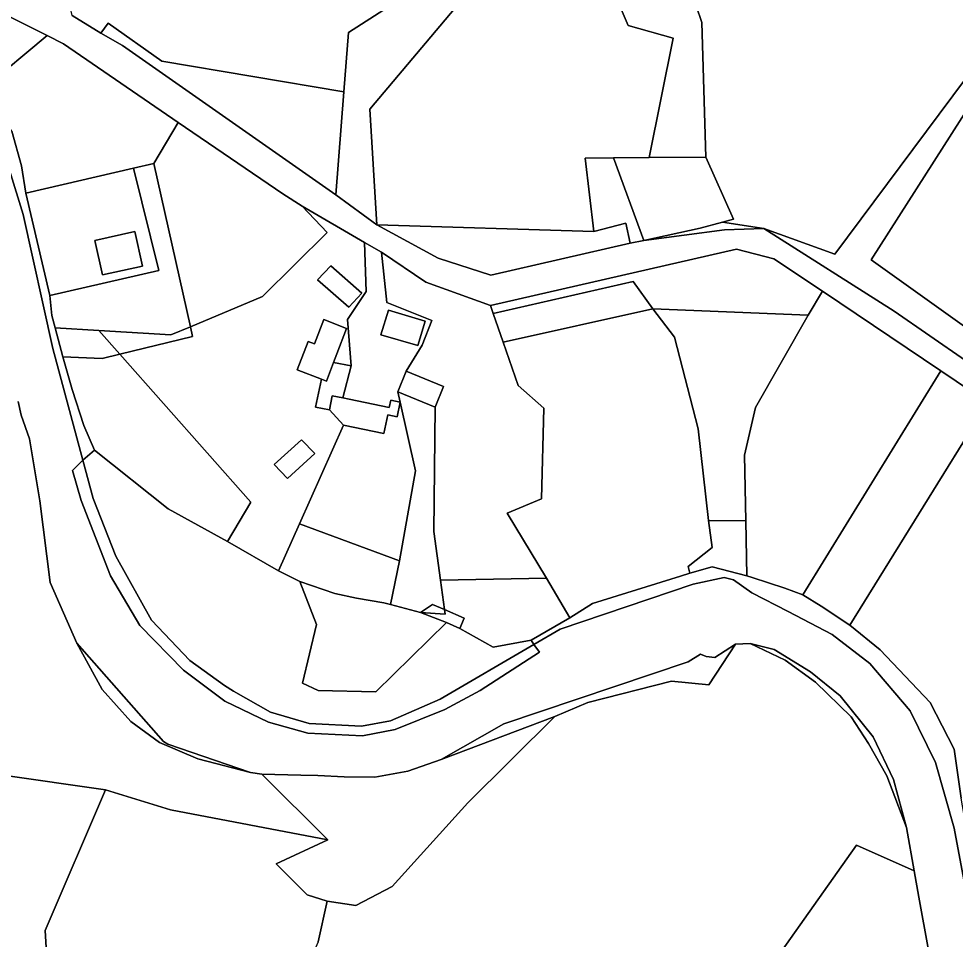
# Model space of a CAD drawing. Extents: x -477304 to -465429, y -1159113 to -1149210.
# Drawn here: x -476918.6 to -476652.8, y -1150968.8 to -1150707.5 of the extents above; entities that cross this region are included whole.
import ezdxf

# ---------------------------------------------------------------- set-up
doc = ezdxf.new("R2010")
doc.units = 0
for name, color, linetype in [('orna_s', 7, 'Continuous'), ('ostatni_s', 7, 'Continuous'), ('PUPFL_s', 7, 'Continuous'), ('trav_porost_s', 7, 'Continuous'), ('zahrada_s', 7, 'Continuous')]:
    doc.layers.add(name, color=color, linetype=linetype)

msp = doc.modelspace()

# ---------------------------------------------------------------- linework, layer by layer
at = {"layer": 'orna_s'}
for points in [[(-476935.25, -1150699.92), (-476910.54, -1150712.32), (-476928.54, -1150727.23), (-476937.33, -1150719.07), (-476941.96, -1150716), (-476940.93, -1150706.9)], [(-476905.87, -1150714.66), (-476873.3, -1150736.95), (-476880.27, -1150748.58), (-476885.99, -1150749.93), (-476916.59, -1150756.98), (-476917.82, -1150749.26), (-476920.59, -1150739.4), (-476928.54, -1150727.23), (-476910.54, -1150712.32)], [(-476838.16, -1150760.67), (-476831.07, -1150768.17), (-476849.42, -1150786.35), (-476869.86, -1150794.93), (-476880.27, -1150748.58), (-476873.3, -1150736.95), (-476843.65, -1150757.23)], [(-476878.85, -1150778.92), (-476885.99, -1150749.93), (-476880.27, -1150748.58), (-476869.86, -1150794.93), (-476875.41, -1150797.26), (-476895.86, -1150796.03), (-476908.24, -1150795.28), (-476909.2, -1150791.7), (-476909.73, -1150786.1)], [(-476816.98, -1150765.98), (-476755.33, -1150767.87), (-476746.32, -1150765.51), (-476745.02, -1150771.21), (-476784.62, -1150780.27), (-476799.54, -1150775.46)], [(-476822.77, -1150871.91), (-476828.88, -1150870.6), (-476838.83, -1150867.21), (-476844.84, -1150864.17), (-476838.93, -1150850.89), (-476810.52, -1150861.32), (-476813.12, -1150873.78), (-476814.95, -1150873.32)]]:
    msp.add_lwpolyline(points, close=True, dxfattribs=at)
at = {"layer": 'ostatni_s'}
for points in [[(-476643.54, -1150816.44), (-476656.85, -1150807.48), (-476690.5, -1150784.87), (-476704.24, -1150775.61), (-476714.91, -1150772.91), (-476784.71, -1150788.92), (-476803.01, -1150782.24), (-476815.66, -1150773.79), (-476820.44, -1150771), (-476838.16, -1150760.67), (-476843.65, -1150757.23), (-476873.3, -1150736.95), (-476905.87, -1150714.66), (-476910.54, -1150712.32), (-476935.25, -1150699.92)], [(-476903.4, -1150706.62), (-476895.26, -1150711.59), (-476889.18, -1150715.16), (-476828.58, -1150757.45), (-476816.98, -1150765.98), (-476799.54, -1150775.46), (-476784.62, -1150780.27), (-476745.02, -1150771.21), (-476741.17, -1150770.45), (-476718.25, -1150767.43), (-476707.09, -1150767.05), (-476670.1, -1150790.5), (-476639.7, -1150811.53)], [(-476920.59, -1150739.4), (-476917.82, -1150749.26), (-476916.59, -1150756.98), (-476909.73, -1150786.1), (-476909.2, -1150791.7), (-476908.24, -1150795.28), (-476906.04, -1150803.45), (-476903.43, -1150812.71), (-476900.12, -1150822.94), (-476897.12, -1150829.92), (-476900.38, -1150832.75), (-476908.91, -1150801.09), (-476917.34, -1150763.12), (-476921.21, -1150750.46)], [(-476921.21, -1150750.46), (-476917.34, -1150763.12), (-476908.91, -1150801.09), (-476900.38, -1150832.75), (-476903.35, -1150835.73), (-476900.83, -1150844.22), (-476892.54, -1150865.61), (-476884.18, -1150879.67), (-476871.86, -1150892.37), (-476860.12, -1150901.16), (-476847.68, -1150907.1), (-476836.54, -1150910.26), (-476821.02, -1150911.01), (-476811.75, -1150909.2), (-476797.64, -1150903.53), (-476787.65, -1150898.14), (-476770.82, -1150887.31), (-476772.43, -1150885.13), (-476764.96, -1150880.77), (-476727.21, -1150867.95), (-476718.33, -1150866.09), (-476715.76, -1150866.79), (-476710.47, -1150870.46), (-476700.17, -1150875.7), (-476687.72, -1150882.23), (-476677.04, -1150890.53), (-476665.53, -1150903.88), (-476658.4, -1150918.61), (-476653.08, -1150937.24), (-476647.34, -1150968.02)], [(-476915.58, -1150826.75), (-476917.88, -1150820.05), (-476918.78, -1150816.14)], [(-476877.53, -1150912.61), (-476902.09, -1150884.73), (-476909.69, -1150867.49), (-476912.58, -1150844.37), (-476915.58, -1150826.75)], [(-476647.34, -1150968.02), (-476653.08, -1150937.24), (-476658.4, -1150918.61), (-476665.53, -1150903.88), (-476677.04, -1150890.53), (-476687.72, -1150882.23), (-476700.17, -1150875.7), (-476710.47, -1150870.46), (-476715.76, -1150866.79), (-476718.33, -1150866.09), (-476727.21, -1150867.95), (-476764.96, -1150880.77), (-476772.43, -1150885.13), (-476773.18, -1150883.86), (-476762.16, -1150877.53), (-476755.71, -1150873.48), (-476730.77, -1150865.71), (-476728.07, -1150864.89), (-476721.77, -1150863.05), (-476711.95, -1150865.6), (-476710.43, -1150866.1), (-476701.11, -1150869.14), (-476696.07, -1150871.05), (-476690.85, -1150874.2), (-476682.7, -1150879.6), (-476674.11, -1150886.58), (-476659.89, -1150901.57), (-476653.12, -1150914.79), (-476651.07, -1150928.68)], [(-476657.66, -1150986.89), (-476663.13, -1150956.76), (-476664.44, -1150949.33), (-476666.61, -1150937.08), (-476670.34, -1150923.39), (-476676.04, -1150911.29), (-476685.44, -1150899.65), (-476693.88, -1150892.86), (-476704.18, -1150886.55), (-476710.94, -1150884.82), (-476715.15, -1150884.99), (-476721.02, -1150888.81), (-476723.43, -1150888.52), (-476725.07, -1150887.87), (-476728.57, -1150890.04), (-476780.88, -1150907.63), (-476798.73, -1150917.74), (-476808.16, -1150921.09), (-476817.53, -1150922.74), (-476826.24, -1150922.61), (-476833.73, -1150922.26), (-476838.49, -1150922.17), (-476849.62, -1150921.87), (-476852.85, -1150921.47), (-476876.24, -1150913.43), (-476877.53, -1150912.61)]]:
    msp.add_lwpolyline(points, dxfattribs=at)
for points in [[(-476828.58, -1150757.45), (-476889.18, -1150715.16), (-476895.26, -1150711.59), (-476893.2, -1150708.77), (-476877.98, -1150719.54), (-476826.28, -1150728.25)], [(-476909.73, -1150786.1), (-476916.59, -1150756.98), (-476885.99, -1150749.93), (-476878.85, -1150778.92)], [(-476883.46, -1150777.69), (-476885.62, -1150767.89), (-476897.01, -1150770.41), (-476894.85, -1150780.24)], [(-476897.01, -1150770.41), (-476885.62, -1150767.89), (-476883.46, -1150777.69), (-476894.85, -1150780.24)], [(-476811, -1150813.36), (-476810.35, -1150816.36), (-476812.98, -1150815.81), (-476813.41, -1150817.87), (-476824.82, -1150815.46), (-476826.58, -1150815.14), (-476824.23, -1150806.06), (-476825.25, -1150792.88), (-476819.95, -1150784.91), (-476820.44, -1150771), (-476815.66, -1150773.79), (-476814.11, -1150788.01), (-476801.33, -1150793.14), (-476804.11, -1150800.15), (-476808.6, -1150807.53)], [(-476784.71, -1150788.92), (-476714.91, -1150772.91), (-476704.24, -1150775.61), (-476690.5, -1150784.87), (-476694.57, -1150791.62), (-476738.59, -1150789.86), (-476744.22, -1150782.09), (-476783.94, -1150791.13)], [(-476833.76, -1150781.61), (-476830, -1150777.63), (-476821.25, -1150785.37), (-476824.94, -1150789.41)], [(-476803.22, -1150793.36), (-476805.27, -1150800.29), (-476815.8, -1150797.18), (-476813.65, -1150790.2)], [(-476813.65, -1150790.2), (-476815.8, -1150797.18), (-476805.27, -1150800.29), (-476803.22, -1150793.36)], [(-476831.22, -1150810.35), (-476832.69, -1150809.78), (-476839.55, -1150807.12), (-476836.49, -1150799.07), (-476834.6, -1150799.79), (-476831.99, -1150792.84), (-476825.59, -1150795.43), (-476828.32, -1150802.62), (-476829.23, -1150805.03)], [(-476797.99, -1150811.9), (-476800.39, -1150817.73), (-476811, -1150813.36), (-476808.6, -1150807.53)], [(-476810.35, -1150816.36), (-476811, -1150813.36), (-476800.39, -1150817.73), (-476800.79, -1150852.99), (-476798.85, -1150866.86), (-476797.73, -1150875.2), (-476801.16, -1150873.73), (-476804.6, -1150876.03), (-476813.12, -1150873.78), (-476810.52, -1150861.32), (-476805.96, -1150835.78)], [(-476838.93, -1150850.89), (-476826.38, -1150822.85), (-476814.97, -1150825.26), (-476813.84, -1150819.89), (-476811.21, -1150820.45), (-476810.35, -1150816.36), (-476805.96, -1150835.78), (-476810.52, -1150861.32)], [(-476826.38, -1150822.85), (-476830.43, -1150818.54), (-476829.6, -1150814.52), (-476826.58, -1150815.14), (-476824.82, -1150815.46), (-476813.41, -1150817.87), (-476812.98, -1150815.81), (-476810.35, -1150816.36), (-476811.21, -1150820.45), (-476813.84, -1150819.89), (-476814.97, -1150825.26)], [(-476842.33, -1150837.96), (-476846.07, -1150834), (-476838.35, -1150827.02), (-476834.57, -1150830.88)], [(-476838.1, -1150896.11), (-476833.61, -1150898.14), (-476817.23, -1150898.55), (-476797.15, -1150878.82), (-476793.41, -1150880.54), (-476783.94, -1150885.82), (-476773.18, -1150883.86), (-476772.43, -1150885.13), (-476799.02, -1150900.66), (-476813.03, -1150906.78), (-476821.28, -1150908.29), (-476836.19, -1150907.54), (-476847.15, -1150904.35), (-476857.63, -1150898.32), (-476860.21, -1150896.78), (-476870.06, -1150889.67), (-476880.96, -1150878.2), (-476891.08, -1150860.02), (-476897.43, -1150843.71), (-476900.38, -1150832.75), (-476897.12, -1150829.92), (-476876.14, -1150846.63), (-476859.31, -1150855.9), (-476844.84, -1150864.17), (-476838.83, -1150867.21), (-476834.06, -1150879.46)], [(-476799.02, -1150900.66), (-476772.43, -1150885.13), (-476770.82, -1150887.31), (-476787.65, -1150898.14), (-476797.64, -1150903.53), (-476811.75, -1150909.2), (-476821.02, -1150911.01), (-476836.54, -1150910.26), (-476847.68, -1150907.1), (-476860.12, -1150901.16), (-476871.86, -1150892.37), (-476884.18, -1150879.67), (-476892.54, -1150865.61), (-476900.83, -1150844.22), (-476903.35, -1150835.73), (-476900.38, -1150832.75), (-476897.43, -1150843.71), (-476891.08, -1150860.02), (-476880.96, -1150878.2), (-476870.06, -1150889.67), (-476860.21, -1150896.78), (-476857.63, -1150898.32), (-476847.15, -1150904.35), (-476836.19, -1150907.54), (-476821.28, -1150908.29), (-476813.03, -1150906.78)], [(-476728.07, -1150864.89), (-476728.63, -1150862.99), (-476721.8, -1150857.62), (-476722.77, -1150849.94), (-476712.25, -1150849.97), (-476711.95, -1150865.6), (-476721.77, -1150863.05)], [(-476804.6, -1150876.03), (-476797.15, -1150878.82), (-476817.23, -1150898.55), (-476833.61, -1150898.14), (-476838.1, -1150896.11), (-476834.06, -1150879.46), (-476838.83, -1150867.21), (-476828.88, -1150870.6), (-476822.77, -1150871.91), (-476814.95, -1150873.32), (-476813.12, -1150873.78)], [(-476797.56, -1150876.5), (-476804.6, -1150876.03), (-476801.16, -1150873.73), (-476797.73, -1150875.2)], [(-476886.76, -1150906.99), (-476894.95, -1150897.87), (-476902.09, -1150884.73), (-476877.53, -1150912.61), (-476876.24, -1150913.43), (-476852.85, -1150921.47), (-476867.73, -1150917.51), (-476878.63, -1150912.91)], [(-476757.04, -1150901.57), (-476766.39, -1150905.56), (-476798.73, -1150917.74), (-476780.88, -1150907.63), (-476728.57, -1150890.04), (-476725.07, -1150887.87), (-476723.43, -1150888.52), (-476721.02, -1150888.81), (-476715.15, -1150884.99), (-476722.71, -1150896.56), (-476733.33, -1150895.54)], [(-476701.07, -1150889.58), (-476710.94, -1150884.82), (-476704.18, -1150886.55), (-476693.88, -1150892.86), (-476685.44, -1150899.65), (-476676.04, -1150911.29), (-476670.34, -1150923.39), (-476666.61, -1150937.08), (-476672.17, -1150922.38), (-476677.36, -1150913.17), (-476682.32, -1150905.61), (-476692.42, -1150895.81)], [(-476808.16, -1150921.09), (-476798.73, -1150917.74), (-476766.39, -1150905.56), (-476791.13, -1150930.01), (-476812.56, -1150953.81), (-476822.87, -1150959.17), (-476831.04, -1150957.93), (-476836.72, -1150956.13), (-476845.5, -1150947.38), (-476830.86, -1150940.55), (-476849.62, -1150921.87), (-476838.49, -1150922.17), (-476833.73, -1150922.26), (-476826.24, -1150922.61), (-476817.53, -1150922.74)]]:
    msp.add_lwpolyline(points, close=True, dxfattribs=at)
at = {"layer": 'PUPFL_s'}
for points in [[(-476702.22, -1150617.79), (-476682.61, -1150629.53), (-476644.76, -1150643.16), (-476647.24, -1150645.08), (-476657.03, -1150640.86), (-476668.79, -1150667.04), (-476673.92, -1150683.49), (-476683.32, -1150681.06), (-476722.57, -1150667.07), (-476729.51, -1150694.31), (-476724.74, -1150708.59), (-476723.57, -1150746.81), (-476739.62, -1150746.92), (-476732.88, -1150712.99), (-476745.58, -1150709.41), (-476749.54, -1150700.22), (-476739.56, -1150688.22), (-476737.73, -1150679.98), (-476731.35, -1150635.31), (-476713.28, -1150623.08), (-476702.68, -1150613.2)], [(-476749.74, -1150747.01), (-476741.17, -1150770.45), (-476745.02, -1150771.21), (-476746.32, -1150765.51), (-476755.33, -1150767.87), (-476757.81, -1150747.09)], [(-476875.56, -1150932.04), (-476830.86, -1150940.55), (-476845.5, -1150947.38), (-476836.72, -1150956.13), (-476831.04, -1150957.93), (-476833.59, -1150969.48), (-476844.74, -1150994.83), (-476858.92, -1151032.8), (-476893.87, -1151017.5), (-476910.55, -1150975.96), (-476911.05, -1150966.24), (-476893.99, -1150926.34)]]:
    msp.add_lwpolyline(points, close=True, dxfattribs=at)
for points in [[(-476790.97, -1150699.86), (-476818.91, -1150733.2), (-476816.98, -1150765.98), (-476828.58, -1150757.45), (-476826.28, -1150728.25), (-476825.02, -1150711.46), (-476800.49, -1150695.61)], [(-476918.78, -1150816.14), (-476917.88, -1150820.05), (-476915.58, -1150826.75), (-476912.58, -1150844.37), (-476909.69, -1150867.49), (-476902.09, -1150884.73), (-476894.95, -1150897.87), (-476886.76, -1150906.99), (-476878.63, -1150912.91), (-476867.73, -1150917.51), (-476852.85, -1150921.47), (-476849.62, -1150921.87), (-476830.86, -1150940.55), (-476875.56, -1150932.04), (-476893.99, -1150926.34), (-476923.69, -1150922.1)], [(-476833.59, -1150969.48), (-476831.04, -1150957.93), (-476822.87, -1150959.17), (-476812.56, -1150953.81), (-476791.13, -1150930.01), (-476766.39, -1150905.56), (-476757.04, -1150901.57), (-476733.33, -1150895.54), (-476722.71, -1150896.56), (-476715.15, -1150884.99), (-476710.94, -1150884.82), (-476701.07, -1150889.58), (-476692.42, -1150895.81), (-476682.32, -1150905.61), (-476677.36, -1150913.17), (-476672.17, -1150922.38), (-476666.61, -1150937.08), (-476664.44, -1150949.33), (-476680.81, -1150942.03), (-476714.37, -1150989.57)]]:
    msp.add_lwpolyline(points, dxfattribs=at)
at = {"layer": 'trav_porost_s'}
for points in [[(-476649.87, -1150724.62), (-476686.92, -1150774.35), (-476707.09, -1150767.05), (-476718.88, -1150765.22), (-476715.73, -1150764.36), (-476723.57, -1150746.81), (-476724.74, -1150708.59), (-476729.51, -1150694.31), (-476722.57, -1150667.07), (-476683.32, -1150681.06), (-476673.92, -1150683.49), (-476668.79, -1150667.04), (-476657.03, -1150640.86), (-476647.24, -1150645.08)], [(-476640.23, -1150801.91), (-476676.6, -1150775.9), (-476645.92, -1150727.75)]]:
    msp.add_lwpolyline(points, dxfattribs=at)
for points in [[(-476888.76, -1150680.75), (-476843.14, -1150683.99), (-476842.82, -1150677.26), (-476808.26, -1150671.82), (-476785.98, -1150679.87), (-476800.49, -1150695.61), (-476825.02, -1150711.46), (-476826.28, -1150728.25), (-476877.98, -1150719.54), (-476893.2, -1150708.77), (-476895.26, -1150711.59), (-476903.4, -1150706.62), (-476903.87, -1150704.56), (-476905.48, -1150697.54), (-476903.09, -1150692.77)], [(-476755.33, -1150767.87), (-476816.98, -1150765.98), (-476818.91, -1150733.2), (-476790.97, -1150699.86), (-476769.7, -1150682.93), (-476739.56, -1150688.22), (-476749.54, -1150700.22), (-476745.58, -1150709.41), (-476732.88, -1150712.99), (-476739.62, -1150746.92), (-476749.74, -1150747.01), (-476757.81, -1150747.09)], [(-476606.29, -1150771.97), (-476595.74, -1150755.49), (-476598.7, -1150751.62), (-476590.44, -1150741.62), (-476584.4, -1150725.91), (-476566.47, -1150729.65), (-476574.32, -1150739.19), (-476594.95, -1150765.17), (-476639.7, -1150811.53), (-476670.1, -1150790.5), (-476707.09, -1150767.05), (-476686.92, -1150774.35), (-476649.87, -1150724.62), (-476645.92, -1150727.75), (-476676.6, -1150775.9), (-476640.23, -1150801.91)], [(-476725.2, -1150766.96), (-476741.17, -1150770.45), (-476749.74, -1150747.01), (-476739.62, -1150746.92), (-476723.57, -1150746.81), (-476715.73, -1150764.36), (-476718.88, -1150765.22)], [(-476836.49, -1150799.07), (-476839.55, -1150807.12), (-476832.69, -1150809.78), (-476834.33, -1150817.74), (-476830.43, -1150818.54), (-476826.38, -1150822.85), (-476838.93, -1150850.89), (-476844.84, -1150864.17), (-476859.31, -1150855.9), (-476852.73, -1150844.7), (-476889.94, -1150802.71), (-476869.23, -1150797.73), (-476869.86, -1150794.93), (-476849.42, -1150786.35), (-476831.07, -1150768.17), (-476838.16, -1150760.67), (-476820.44, -1150771), (-476819.95, -1150784.91), (-476825.25, -1150792.88), (-476824.23, -1150806.06), (-476829.23, -1150805.03), (-476828.32, -1150802.62), (-476825.59, -1150795.43), (-476831.99, -1150792.84), (-476834.6, -1150799.79)], [(-476725.2, -1150766.96), (-476718.88, -1150765.22), (-476707.09, -1150767.05), (-476718.25, -1150767.43), (-476741.17, -1150770.45)], [(-476779.98, -1150847.83), (-476768.81, -1150866.24), (-476798.85, -1150866.86), (-476800.79, -1150852.99), (-476800.39, -1150817.73), (-476797.99, -1150811.9), (-476808.6, -1150807.53), (-476804.11, -1150800.15), (-476801.33, -1150793.14), (-476814.11, -1150788.01), (-476815.66, -1150773.79), (-476803.01, -1150782.24), (-476784.71, -1150788.92), (-476783.94, -1150791.13), (-476781.09, -1150799.34), (-476776.81, -1150811.64), (-476769.6, -1150818.04), (-476770.19, -1150843.72)], [(-476821.25, -1150785.37), (-476830, -1150777.63), (-476833.76, -1150781.61), (-476824.94, -1150789.41)], [(-476744.22, -1150782.09), (-476738.59, -1150789.86), (-476781.09, -1150799.34), (-476783.94, -1150791.13)], [(-476690.5, -1150784.87), (-476656.85, -1150807.48), (-476696.07, -1150871.05), (-476701.11, -1150869.14), (-476710.43, -1150866.1), (-476711.95, -1150865.6), (-476712.25, -1150849.97), (-476712.6, -1150831.35), (-476709.49, -1150817.8), (-476694.57, -1150791.62)], [(-476721.8, -1150857.62), (-476728.63, -1150862.99), (-476728.07, -1150864.89), (-476730.77, -1150865.71), (-476755.71, -1150873.48), (-476762.16, -1150877.53), (-476768.81, -1150866.24), (-476779.98, -1150847.83), (-476770.19, -1150843.72), (-476769.6, -1150818.04), (-476776.81, -1150811.64), (-476781.09, -1150799.34), (-476738.59, -1150789.86), (-476732.5, -1150797.86), (-476725.7, -1150823.87), (-476722.77, -1150849.94)], [(-476712.6, -1150831.35), (-476712.25, -1150849.97), (-476722.77, -1150849.94), (-476725.7, -1150823.87), (-476732.5, -1150797.86), (-476738.59, -1150789.86), (-476694.57, -1150791.62), (-476709.49, -1150817.8)], [(-476875.41, -1150797.26), (-476869.86, -1150794.93), (-476869.23, -1150797.73), (-476889.94, -1150802.71), (-476895.86, -1150796.03)], [(-476829.6, -1150814.52), (-476830.43, -1150818.54), (-476834.33, -1150817.74), (-476832.69, -1150809.78), (-476831.22, -1150810.35), (-476829.23, -1150805.03), (-476824.23, -1150806.06), (-476826.58, -1150815.14)], [(-476656.85, -1150807.48), (-476643.54, -1150816.44), (-476682.7, -1150879.6), (-476690.85, -1150874.2), (-476696.07, -1150871.05)], [(-476651.07, -1150928.68), (-476653.12, -1150914.79), (-476659.89, -1150901.57), (-476674.11, -1150886.58), (-476682.7, -1150879.6), (-476643.54, -1150816.44), (-476625.93, -1150837.46), (-476604.19, -1150876.72), (-476594.1, -1150896.54), (-476577.61, -1150939.37), (-476639.54, -1150970.85), (-476644.47, -1150965.09), (-476646.08, -1150957.47)], [(-476838.35, -1150827.02), (-476846.07, -1150834), (-476842.33, -1150837.96), (-476834.57, -1150830.88)], [(-476773.18, -1150883.86), (-476783.94, -1150885.82), (-476793.41, -1150880.54), (-476792.16, -1150877.6), (-476797.73, -1150875.2), (-476798.85, -1150866.86), (-476768.81, -1150866.24), (-476762.16, -1150877.53)], [(-476797.73, -1150875.2), (-476792.16, -1150877.6), (-476793.41, -1150880.54), (-476797.15, -1150878.82), (-476804.6, -1150876.03), (-476797.56, -1150876.5)], [(-477021.36, -1150947.39), (-477019.17, -1150936.36), (-477017.07, -1150937.95), (-476999.7, -1150950.91), (-476958.1, -1150908.9), (-476923.69, -1150922.1), (-476893.99, -1150926.34), (-476911.05, -1150966.24), (-476910.55, -1150975.96), (-476893.87, -1151017.5), (-476858.92, -1151032.8), (-476862.21, -1151042.6), (-476941.07, -1150990.21), (-476971.89, -1150972.53)], [(-476650.96, -1151010.15), (-476649.25, -1151018.99), (-476661.01, -1151024.56), (-476714.37, -1150989.57), (-476680.81, -1150942.03), (-476664.44, -1150949.33), (-476663.13, -1150956.76), (-476657.66, -1150986.89)]]:
    msp.add_lwpolyline(points, close=True, dxfattribs=at)
at = {"layer": 'zahrada_s'}
for points in [[(-476889.94, -1150802.71), (-476894.93, -1150803.91), (-476906.04, -1150803.45), (-476908.24, -1150795.28), (-476895.86, -1150796.03)], [(-476897.12, -1150829.92), (-476900.12, -1150822.94), (-476903.43, -1150812.71), (-476906.04, -1150803.45), (-476894.93, -1150803.91), (-476889.94, -1150802.71), (-476852.73, -1150844.7), (-476859.31, -1150855.9), (-476876.14, -1150846.63)]]:
    msp.add_lwpolyline(points, close=True, dxfattribs=at)

doc.saveas('drawing.dxf')
